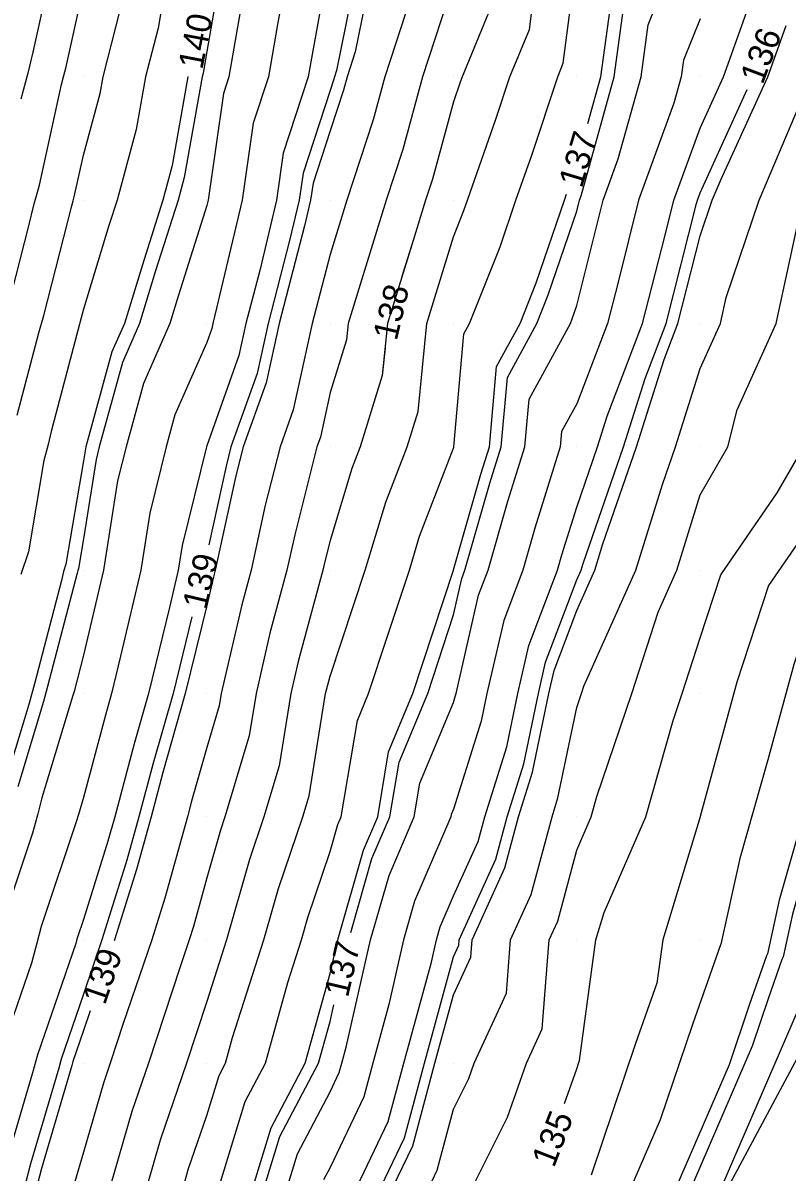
# Model space of a CAD drawing. Extents: x 2354170 to 2357230, y 866100 to 868290.
# Drawn here: x 2355375.1 to 2355437, y 866791.2 to 866884.4 of the extents above; entities that cross this region are included whole.
import ezdxf

# ---------------------------------------------------------------- set-up
doc = ezdxf.new("R2010")
doc.units = 0
for name, color, linetype in [('Default', 7, 'Continuous'), ('DTM Contours Major', 7, 'Continuous'), ('DTM Contours Major Text', 7, 'Continuous'), ('DTM Contours Minor', 7, 'Continuous'), ('DTM Contours Minor Text', 7, 'Continuous'), ('Exist DTM QL2 LIDAR Elevation Point', 7, 'Continuous'), ('PH Exist DTM Breakline', 7, 'Continuous')]:
    doc.layers.add(name, color=color, linetype=linetype)

msp = doc.modelspace()

# ---------------------------------------------------------------- linework, layer by layer
at = {"layer": 'Default'}
for points in [[(2355374.594, 866852.557), (2355376.353, 866859.238), (2355376.764, 866860.652), (2355379.041, 866869.55), (2355379.139, 866869.945), (2355379.226, 866870.266), (2355379.976, 866873.649), (2355381.33, 866878.655), (2355381.571, 866880.009), (2355383.284, 866886.701), (2355383.86, 866890.009), (2355385.256, 866894.729), (2355386.972, 866900.009), (2355387.58, 866902.405), (2355388.84, 866910.009), (2355389.976, 866913.852), (2355391.753, 866920.01), (2355393.273, 866926.712), (2355394.114, 866930.01), (2355395.207, 866935.241), (2355396.595, 866940.01), (2355396.911, 866943.075), (2355398.779, 866950.01)], [(2355392.488, 866950.01), (2355391.954, 866948.031), (2355391.128, 866940.01), (2355389.976, 866936.052), (2355388.172, 866931.814), (2355387.537, 866930.01), (2355385.844, 866924.141), (2355385.328, 866920.01), (2355383.888, 866913.921), (2355382.731, 866910.009), (2355382.34, 866907.646), (2355380.4, 866900.009), (2355380.296, 866899.689), (2355379.976, 866898.607), (2355377.787, 866890.458), (2355377.514, 866889.471), (2355375.868, 866882.005), (2355375.453, 866880.294), (2355374.907, 866878.203)], [(2355433.031, 866950.01), (2355432.242, 866947.744), (2355430.041, 866940.01), (2355430.022, 866939.964), (2355429.976, 866939.848), (2355426.616, 866930.01), (2355424.802, 866925.184), (2355422.529, 866920.01), (2355420.105, 866910.138), (2355420.072, 866910.009), (2355420.05, 866909.936), (2355419.976, 866909.506), (2355418.552, 866901.433), (2355418.16, 866900.009), (2355415.228, 866894.757), (2355413.835, 866890.009), (2355413.394, 866886.591), (2355410.673, 866880.009), (2355410.499, 866879.486), (2355409.976, 866877.99), (2355408.267, 866871.718), (2355407.712, 866870.009), (2355406.699, 866866.732), (2355405.801, 866863.823)], [(2355420.881, 866876.237), (2355421.932, 866880.009), (2355422.893, 866887.093), (2355424.064, 866890.009), (2355426.761, 866896.794), (2355428.367, 866900.009), (2355428.602, 866901.384), (2355429.976, 866906.037), (2355430.837, 866909.149), (2355431.163, 866910.009), (2355431.661, 866911.694), (2355433.903, 866920.01), (2355435.657, 866924.329), (2355438.466, 866930.01), (2355438.891, 866931.095), (2355439.976, 866933.68), (2355441.766, 866938.221), (2355442.628, 866940.01), (2355444.456, 866945.531), (2355447.138, 866950.01)], [(2355503.483, 866938.445), (2355492.435, 866918.436), (2355490.34, 866915.602), (2355490.032, 866914.991), (2355488.701, 866912.919), (2355487.616, 866910.452), (2355477.046, 866889.385), (2355475.646, 866887.005), (2355474.42, 866885.194), (2355473.738, 866883.612), (2355461.275, 866862.435), (2355460.019, 866860.079), (2355459.531, 866858.808), (2355448.953, 866839.681), (2355447.874, 866837.231), (2355447.137, 866836.164), (2355446.823, 866835.204), (2355446.458, 866833.867), (2355439.608, 866809.832), (2355439.226, 866808.116), (2355439.108, 866807.834), (2355438.553, 866806.258), (2355437.915, 866804.367), (2355429.321, 866784.472)], [(2355373.833, 866861.24), (2355375.517, 866867.821), (2355375.988, 866869.704), (2355376.401, 866871.232), (2355378.206, 866879.379), (2355378.397, 866880.109), (2355378.542, 866880.706), (2355379.976, 866887.209), (2355380.547, 866889.438), (2355380.646, 866890.009), (2355381.055, 866891.392)], [(2355418.99, 866796.756), (2355419.976, 866799.571), (2355420.143, 866800.064), (2355420.203, 866800.234), (2355421.522, 866810.008), (2355422.197, 866812.23), (2355425.563, 866820.008), (2355427.789, 866827.821), (2355428.53, 866830.009), (2355429.976, 866834.51), (2355431.651, 866839.633), (2355436.23, 866846.262), (2355438.379, 866850.009), (2355439.976, 866856.335), (2355440.746, 866860.009), (2355442.555, 866867.43), (2355443.914, 866870.009), (2355446.471, 866876.503), (2355448.348, 866880.009), (2355448.879, 866881.106), (2355449.977, 866887.136), (2355451.044, 866890.009), (2355451.381, 866890.416)], [(2355396.761, 866890.009), (2355395.722, 866884.263), (2355394.981, 866880.009), (2355393.745, 866876.24), (2355392.852, 866870.009), (2355390.641, 866860.674), (2355390.468, 866860.009), (2355390.379, 866859.606), (2355389.976, 866858.474), (2355387.395, 866852.59), (2355386.685, 866850.009), (2355385.362, 866844.622), (2355384.625, 866840.009), (2355382.992, 866833.025), (2355382.255, 866830.009), (2355381.75, 866828.235), (2355379.976, 866821.564), (2355379.562, 866820.196), (2355379.521, 866820.035), (2355379.467, 866819.843), (2355376.545, 866811.088), (2355376.199, 866809.749), (2355375.753, 866808.136), (2355373.374, 866801.215)], [(2355399.976, 866889.9), (2355398.462, 866881.524), (2355398.198, 866880.009), (2355396.168, 866873.817), (2355395.622, 866870.009), (2355394.271, 866864.304), (2355393.152, 866860.009), (2355392.581, 866857.404), (2355389.976, 866850.096), (2355389.949, 866850.035), (2355389.942, 866850.009), (2355387.977, 866842.007), (2355387.658, 866840.009), (2355386.951, 866836.983), (2355385.245, 866830.009), (2355384.077, 866825.907), (2355382.508, 866820.008), (2355381.961, 866818.023), (2355379.976, 866811.677), (2355379.472, 866810.167), (2355379.421, 866809.97), (2355379.356, 866809.733), (2355376.247, 866800.69), (2355375.847, 866799.221), (2355373.91, 866792.609)], [(2355387.074, 866890.009), (2355386.022, 866883.963), (2355385.009, 866880.009), (2355384.249, 866875.736), (2355382.7, 866870.009), (2355382.044, 866867.941), (2355379.976, 866861.164), (2355379.694, 866860.065), (2355379.659, 866859.941), (2355377.368, 866851.244), (2355377.126, 866850.184), (2355376.764, 866848.904), (2355375.507, 866841.487), (2355374.91, 866839.638)], [(2355403.621, 866890.009), (2355402.008, 866882.041), (2355401.345, 866880.009), (2355401.052, 866878.933), (2355399.976, 866875.618), (2355398.592, 866871.393), (2355398.393, 866870.009), (2355397.902, 866867.935), (2355395.837, 866860.009), (2355394.783, 866855.202), (2355392.932, 866850.009), (2355392.336, 866847.648), (2355390.661, 866840.009), (2355390.516, 866839.469), (2355389.976, 866837.127), (2355388.235, 866830.009), (2355386.404, 866823.58), (2355385.455, 866820.008), (2355384.271, 866815.714), (2355382.486, 866810.008), (2355382.465, 866809.946)], [(2355388.078, 866790.008), (2355388.504, 866791.48), (2355389.976, 866795.78), (2355390.967, 866799.017), (2355391.489, 866800.008), (2355392.069, 866802.101), (2355394.614, 866810.008), (2355395.799, 866814.185), (2355397.772, 866820.008), (2355398.282, 866821.702), (2355399.608, 866830.009), (2355399.677, 866830.307), (2355399.976, 866831.415), (2355402.825, 866840.009), (2355404.483, 866845.501), (2355406.22, 866850.009), (2355407.11, 866852.875), (2355407.812, 866860.009), (2355409.976, 866867.02), (2355410.824, 866869.162), (2355411.113, 866870.009), (2355413.41, 866876.575), (2355414.551, 866880.009), (2355416.138, 866883.848), (2355416.932, 866890.009)], [(2355390.975, 866790.008), (2355393.085, 866796.899), (2355394.723, 866800.008), (2355396.541, 866806.573), (2355397.647, 866810.008), (2355398.162, 866811.823), (2355399.976, 866817.178), (2355400.605, 866819.38), (2355400.875, 866820.008), (2355402.183, 866827.801), (2355403.098, 866830.009), (2355404.626, 866834.658), (2355406.4, 866840.009), (2355407.229, 866842.756), (2355409.976, 866849.887), (2355410.003, 866849.982), (2355410.012, 866850.009), (2355410.824, 866859.161), (2355411.288, 866860.009), (2355413.752, 866866.233), (2355415.043, 866870.009), (2355416.321, 866873.664), (2355418.428, 866880.009), (2355418.881, 866881.105), (2355419.976, 866889.601)], [(2355396.509, 866790.008), (2355397.322, 866792.662), (2355399.976, 866797.702), (2355400.721, 866799.263), (2355400.919, 866800.008), (2355401.274, 866801.307), (2355403.262, 866810.008), (2355404.754, 866815.231), (2355406.804, 866820.008), (2355407.26, 866822.725), (2355409.976, 866829.276), (2355410.152, 866829.833), (2355410.188, 866830.009), (2355412.014, 866837.971), (2355412.785, 866840.009), (2355414.378, 866845.607), (2355415.765, 866850.009), (2355416.108, 866853.877), (2355419.463, 866860.009), (2355419.608, 866860.377), (2355419.976, 866861.453), (2355422.112, 866870.009), (2355423.338, 866873.371), (2355425.189, 866880.009), (2355425.76, 866884.225), (2355428.083, 866890.009)], [(2355411.554, 866790.008), (2355414.354, 866795.63), (2355415.889, 866800.008), (2355417.18, 866802.805), (2355417.741, 866810.008), (2355418.438, 866811.547), (2355419.976, 866817.301), (2355421.148, 866820.008), (2355421.614, 866821.647), (2355424.448, 866830.009), (2355426.564, 866836.597), (2355428.09, 866840.009), (2355429.976, 866846.1), (2355432.219, 866850.009), (2355432.976, 866853.008), (2355436.14, 866860.009), (2355437.833, 866867.866), (2355438.561, 866870.009), (2355439.976, 866873.35), (2355443.543, 866880.009), (2355445.642, 866884.344), (2355446.673, 866890.009)], [(2355464.309, 866888.565), (2355460.7, 866880.198), (2355460.045, 866879.086), (2355453.398, 866866.626), (2355450.82, 866859.903), (2355449.886, 866858.215), (2355443.652, 866844.063), (2355439.394, 866837.899), (2355437.581, 866832.354), (2355435.472, 866824.63), (2355433.188, 866816.615), (2355431.643, 866809.667), (2355431.621, 866809.617), (2355429.348, 866803.161), (2355426.738, 866795.42), (2355422.853, 866786.427)], [(2355409.976, 866887.701), (2355407.466, 866880.009), (2355405.862, 866874.123), (2355404.527, 866870.009), (2355402.088, 866862.121), (2355401.436, 866860.009), (2355401.305, 866858.68), (2355399.976, 866854.398), (2355399.187, 866850.798), (2355398.906, 866850.009), (2355397.107, 866842.878), (2355396.478, 866840.009), (2355395.096, 866834.888), (2355393.972, 866830.009), (2355393.422, 866826.563), (2355391.447, 866820.008), (2355391.075, 866818.909), (2355389.976, 866815.035), (2355388.89, 866811.095), (2355388.55, 866810.008), (2355387.811, 866807.843), (2355385.239, 866800.008), (2355383.897, 866796.087), (2355382.135, 866790.008)], [(2355458.197, 866888.229), (2355454.241, 866880.009), (2355450.341, 866870.374), (2355450.088, 866869.899), (2355449.977, 866869.609), (2355446.664, 866863.322), (2355445.856, 866860.009), (2355444.764, 866854.797), (2355441.54, 866847.479), (2355435.523, 866838.766), (2355432.96, 866830.929), (2355429.98, 866820.011), (2355429.978, 866820.006), (2355429.976, 866819.998), (2355426.94, 866810.008), (2355426.466, 866806.498), (2355424.745, 866801.613), (2355421.149, 866790.946)], [(2355392.982, 866887.003), (2355391.763, 866880.009), (2355391.322, 866878.663), (2355390.081, 866870.009), (2355389.976, 866869.564), (2355387.676, 866862.309), (2355386.974, 866860.009), (2355384.84, 866855.145), (2355383.428, 866850.009), (2355382.747, 866847.238), (2355381.592, 866840.009), (2355379.976, 866833.094), (2355379.213, 866830.155), (2355379.126, 866829.837), (2355376.613, 866821.53), (2355376.284, 866820.226), (2355375.839, 866818.661), (2355373.619, 866812.009)], [(2355406.551, 866886.584), (2355404.405, 866880.009), (2355403.457, 866876.528), (2355401.342, 866870.009), (2355399.976, 866865.592), (2355398.521, 866860.009), (2355396.985, 866853), (2355395.919, 866850.009), (2355394.721, 866845.263), (2355393.569, 866840.009), (2355392.806, 866837.179), (2355391.154, 866830.009), (2355390.992, 866828.993), (2355389.976, 866825.621), (2355388.732, 866821.253), (2355388.401, 866820.008), (2355386.58, 866813.404), (2355385.518, 866810.008), (2355383.208, 866803.241), (2355382.147, 866800.008), (2355381.593, 866798.391), (2355379.976, 866792.81), (2355379.246, 866790.321)], [(2355402.166, 866790.008), (2355404.689, 866795.295), (2355405.943, 866800.008), (2355408.188, 866808.22), (2355408.596, 866810.008), (2355408.903, 866811.081), (2355409.976, 866813.583), (2355411.978, 866818.006), (2355412.514, 866820.008), (2355414.302, 866825.683), (2355415.202, 866830.009), (2355416.092, 866833.892), (2355418.405, 866840.009), (2355418.753, 866841.232), (2355419.976, 866845.115), (2355421.665, 866850.009), (2355422.444, 866852.477), (2355425.317, 866860.009), (2355427.142, 866867.175), (2355427.85, 866870.009), (2355429.976, 866875.841), (2355431.877, 866880.009), (2355434.014, 866885.972)], [(2355429.976, 866884.715), (2355428.628, 866881.358), (2355428.445, 866880.009), (2355427.853, 866877.886), (2355424.981, 866870.009), (2355423.319, 866863.352), (2355422.468, 866860.009), (2355419.976, 866853.477), (2355418.75, 866851.235), (2355418.641, 866850.009), (2355416.566, 866843.419), (2355415.595, 866840.009), (2355414.053, 866835.931), (2355412.695, 866830.009), (2355412.227, 866827.758), (2355409.976, 866820.615), (2355409.798, 866820.186), (2355409.769, 866820.008), (2355406.828, 866813.156), (2355405.929, 866810.008), (2355404.731, 866804.763), (2355403.431, 866800.008), (2355402.705, 866797.279), (2355399.976, 866791.562), (2355399.44, 866790.544)], [(2355405.036, 866789.728), (2355405.097, 866790.008), (2355406.673, 866793.311), (2355408.455, 866800.008), (2355409.976, 866805.573), (2355411.377, 866808.608), (2355411.486, 866810.008), (2355414.132, 866815.853), (2355415.243, 866820.008), (2355416.377, 866823.608), (2355417.709, 866830.009), (2355418.132, 866831.853), (2355419.976, 866836.732), (2355421.442, 866840.009), (2355422.099, 866842.132), (2355424.818, 866850.009), (2355427.05, 866857.083), (2355428.166, 866860.009), (2355429.976, 866867.115), (2355430.96, 866870.009), (2355431.682, 866871.715), (2355435.464, 866880.009), (2355436.655, 866883.331), (2355436.958, 866884.166)], [(2355388.452, 866880.024), (2355388.448, 866880.009), (2355387.168, 866872.817), (2355386.408, 866870.009), (2355384.86, 866865.125), (2355383.298, 866860.009), (2355382.285, 866857.699), (2355380.17, 866850.009), (2355380.132, 866849.853), (2355379.976, 866848.874), (2355378.553, 866840.479), (2355378.363, 866839.891), (2355378.184, 866839.168), (2355376.005, 866830.773), (2355375.555, 866829.113), (2355373.664, 866822.865)], [(2355408.028, 866790.008), (2355408.657, 866791.327), (2355409.976, 866796.285), (2355411.214, 866798.77), (2355411.648, 866800.008), (2355414.278, 866805.706), (2355414.613, 866810.008), (2355416.285, 866813.7), (2355417.971, 866820.008), (2355418.452, 866821.533), (2355419.976, 866828.859), (2355420.366, 866830.009), (2355420.55, 866830.582), (2355424.766, 866840.009), (2355426.914, 866846.946), (2355427.971, 866850.009), (2355429.976, 866856.364), (2355431.624, 866860.009), (2355432.076, 866862.109), (2355434.76, 866870.009), (2355438.276, 866878.309)], [(2355393.742, 866790.008), (2355395.204, 866794.78), (2355397.957, 866800.008), (2355399.976, 866807.3), (2355400.595, 866810.008), (2355402.679, 866817.305), (2355403.839, 866820.008), (2355404.722, 866825.263), (2355406.689, 866830.009), (2355409.973, 866840.006), (2355409.974, 866840.009), (2355409.975, 866840.01), (2355409.976, 866840.014), (2355412.191, 866847.794), (2355412.888, 866850.009), (2355413.466, 866856.519), (2355415.376, 866860.009), (2355416.68, 866863.305), (2355418.972, 866870.009), (2355419.143, 866870.496)], [(2355404.427, 866858.01), (2355404.208, 866855.777), (2355402.416, 866850.009), (2355401.738, 866848.247), (2355399.976, 866842.412), (2355399.492, 866840.493), (2355399.386, 866840.009), (2355397.387, 866832.598), (2355396.79, 866830.009), (2355395.852, 866824.132), (2355394.61, 866820.008), (2355393.437, 866816.547), (2355391.582, 866810.008), (2355389.976, 866805.019), (2355388.331, 866800.008), (2355386.201, 866793.783), (2355385.106, 866790.008), (2355383.683, 866786.301), (2355382.522, 866780.008), (2355381.913, 866778.071), (2355379.976, 866772.654), (2355378.984, 866770.181), (2355378.889, 866769.812), (2355376.45, 866762.201)], [(2355443.152, 866836.683), (2355442.202, 866833.779), (2355440.965, 866829.248), (2355436.398, 866813.224), (2355435.434, 866808.892), (2355435.365, 866808.726), (2355433.95, 866804.709), (2355432.326, 866799.893), (2355425.231, 866783.468), (2355424.934, 866782.768), (2355423.541, 866779.832), (2355422.559, 866777.247), (2355414.273, 866757.751), (2355412.676, 866753.593), (2355411.535, 866751.212), (2355407.118, 866743.739)], [(2355380.527, 866804.268), (2355379.976, 866802.654), (2355379.12, 866800.165), (2355379.028, 866799.828), (2355376.578, 866791.465), (2355376.244, 866790.22)]]:
    msp.add_lwpolyline(points, dxfattribs=at)
at = {"layer": 'DTM Contours Major'}
for points in [[(2355418.99, 866796.756), (2355419.976, 866799.571), (2355420.143, 866800.064), (2355420.203, 866800.234), (2355421.522, 866810.008), (2355422.197, 866812.23), (2355425.563, 866820.008), (2355427.789, 866827.821), (2355428.53, 866830.009), (2355429.976, 866834.51), (2355431.651, 866839.633), (2355436.23, 866846.262), (2355438.379, 866850.009), (2355439.976, 866856.335), (2355440.746, 866860.009), (2355442.555, 866867.43), (2355443.914, 866870.009), (2355446.471, 866876.503), (2355448.348, 866880.009), (2355448.879, 866881.106), (2355449.977, 866887.136), (2355451.044, 866890.009), (2355451.381, 866890.416)], [(2355390.848, 866887.068), (2355389.976, 866882.059), (2355389.672, 866880.313), (2355389.594, 866880.009), (2355388.141, 866871.844), (2355387.645, 866870.009), (2355385.799, 866864.186), (2355384.524, 866860.009), (2355383.137, 866856.848), (2355381.256, 866850.009), (2355381.004, 866848.981), (2355379.976, 866842.547), (2355379.568, 866840.143), (2355379.514, 866839.975), (2355379.463, 866839.768), (2355377.074, 866830.567), (2355376.745, 866829.355), (2355374.647, 866822.42)]]:
    msp.add_lwpolyline(points, dxfattribs=at)
at = {"layer": 'DTM Contours Minor'}
for points in [[(2355373.833, 866861.24), (2355375.517, 866867.821), (2355375.988, 866869.704), (2355376.401, 866871.232), (2355378.206, 866879.379), (2355378.397, 866880.109), (2355378.542, 866880.706), (2355379.976, 866887.209), (2355380.547, 866889.438), (2355380.646, 866890.009), (2355382.776, 866897.209), (2355383.686, 866900.009), (2355384.96, 866905.025), (2355385.786, 866910.009), (2355388.224, 866918.258), (2355388.639, 866920.01), (2355388.787, 866921.198), (2355389.976, 866925.32), (2355390.843, 866929.143), (2355391.064, 866930.01), (2355391.351, 866931.385), (2355393.861, 866940.01), (2355394.432, 866945.553), (2355395.633, 866950.01)], [(2355402.414, 866890.009), (2355400.494, 866880.527), (2355400.325, 866880.009), (2355400.25, 866879.735), (2355399.976, 866878.891), (2355397.784, 866872.201), (2355397.47, 866870.009), (2355396.692, 866866.725), (2355394.942, 866860.009), (2355394.049, 866855.936), (2355391.936, 866850.009), (2355391.541, 866848.443), (2355390.14, 866842.054)], [(2355413.394, 866886.591), (2355410.673, 866880.009), (2355410.499, 866879.486), (2355409.976, 866877.99), (2355408.267, 866871.718), (2355407.712, 866870.009), (2355406.699, 866866.732), (2355404.624, 866860.009), (2355404.208, 866855.777), (2355402.416, 866850.009), (2355401.738, 866848.247), (2355399.976, 866842.412), (2355399.492, 866840.493), (2355399.386, 866840.009), (2355397.387, 866832.598), (2355396.79, 866830.009), (2355395.852, 866824.132), (2355394.61, 866820.008), (2355393.437, 866816.547), (2355391.582, 866810.008), (2355389.976, 866805.019), (2355388.331, 866800.008), (2355386.201, 866793.783), (2355385.106, 866790.008)], [(2355401.654, 866810.604), (2355403.371, 866816.614), (2355404.828, 866820.008), (2355405.568, 866824.417), (2355407.886, 866830.009), (2355409.976, 866836.371), (2355410.655, 866839.33), (2355410.911, 866840.009), (2355412.92, 866847.065), (2355413.847, 866850.009), (2355414.347, 866855.638), (2355416.738, 866860.009), (2355417.656, 866862.329), (2355419.976, 866869.115), (2355420.199, 866870.009), (2355420.328, 866870.36), (2355423.018, 866880.009), (2355423.849, 866886.137)], [(2355404.12, 866790.008), (2355406.012, 866793.972), (2355407.617, 866800.008), (2355409.976, 866808.636), (2355410.409, 866809.575), (2355410.443, 866810.008), (2355413.414, 866816.571), (2355414.333, 866820.008), (2355415.685, 866824.3), (2355416.873, 866830.009), (2355417.452, 866832.533), (2355419.976, 866839.209), (2355420.334, 866840.009), (2355420.494, 866840.527), (2355423.767, 866850.009), (2355425.515, 866855.548), (2355427.217, 866860.009), (2355429.691, 866869.724), (2355429.762, 866870.009), (2355429.976, 866870.596), (2355433.796, 866878.974)], [(2355450.878, 866848.776), (2355449.264, 866845.859), (2355446.467, 866839.508), (2355444.556, 866836.742), (2355443.743, 866834.254), (2355442.796, 866830.788), (2355437.468, 866812.093), (2355436.698, 866808.633), (2355436.613, 866808.429), (2355435.485, 866805.225), (2355434.189, 866801.385), (2355426.023, 866782.481)], [(2355388.757, 866836.217), (2355387.239, 866830.009), (2355385.628, 866824.356), (2355384.472, 866820.008), (2355383.501, 866816.483), (2355381.475, 866810.008), (2355379.976, 866805.615), (2355378.163, 866800.34), (2355377.968, 866799.625), (2355375.689, 866791.847), (2355375.267, 866790.275)], [(2355394.664, 866790.008), (2355395.91, 866794.074), (2355399.035, 866800.008), (2355399.976, 866803.407), (2355400.285, 866804.762)]]:
    msp.add_lwpolyline(points, dxfattribs=at)
at = {"layer": 'Exist DTM QL2 LIDAR Elevation Point'}
for p, q in [((2355379.976, 866880.009), (2355379.976, 866880.009)), ((2355389.976, 866880.009), (2355389.976, 866880.009)), ((2355399.976, 866880.009), (2355399.976, 866880.009)), ((2355409.976, 866880.009), (2355409.976, 866880.009)), ((2355419.976, 866880.009), (2355419.976, 866880.009)), ((2355429.976, 866880.009), (2355429.976, 866880.009)), ((2355379.976, 866870.009), (2355379.976, 866870.009)), ((2355389.976, 866870.009), (2355389.976, 866870.009)), ((2355399.976, 866870.009), (2355399.976, 866870.009)), ((2355409.976, 866870.009), (2355409.976, 866870.009)), ((2355419.976, 866870.009), (2355419.976, 866870.009)), ((2355429.976, 866870.009), (2355429.976, 866870.009)), ((2355379.976, 866860.009), (2355379.976, 866860.009)), ((2355389.976, 866860.009), (2355389.976, 866860.009)), ((2355399.976, 866860.009), (2355399.976, 866860.009)), ((2355409.976, 866860.009), (2355409.976, 866860.009)), ((2355419.976, 866860.009), (2355419.976, 866860.009)), ((2355429.976, 866860.009), (2355429.976, 866860.009)), ((2355379.976, 866850.009), (2355379.976, 866850.009)), ((2355389.976, 866850.009), (2355389.976, 866850.009)), ((2355399.976, 866850.009), (2355399.976, 866850.009)), ((2355409.976, 866850.009), (2355409.976, 866850.009)), ((2355419.976, 866850.009), (2355419.976, 866850.009)), ((2355429.976, 866850.009), (2355429.976, 866850.009)), ((2355379.976, 866840.009), (2355379.976, 866840.009)), ((2355389.976, 866840.009), (2355389.976, 866840.009)), ((2355399.976, 866840.009), (2355399.976, 866840.009)), ((2355409.976, 866840.009), (2355409.976, 866840.009)), ((2355419.976, 866840.009), (2355419.976, 866840.009)), ((2355429.976, 866840.009), (2355429.976, 866840.009)), ((2355379.976, 866830.009), (2355379.976, 866830.009)), ((2355389.976, 866830.009), (2355389.976, 866830.009)), ((2355399.976, 866830.009), (2355399.976, 866830.009)), ((2355409.976, 866830.009), (2355409.976, 866830.009)), ((2355419.976, 866830.009), (2355419.976, 866830.009)), ((2355429.976, 866830.009), (2355429.976, 866830.009)), ((2355379.976, 866820.008), (2355379.976, 866820.008)), ((2355389.976, 866820.008), (2355389.976, 866820.008)), ((2355399.976, 866820.008), (2355399.976, 866820.008)), ((2355409.976, 866820.008), (2355409.976, 866820.008)), ((2355419.976, 866820.008), (2355419.976, 866820.008)), ((2355429.976, 866820.008), (2355429.976, 866820.008)), ((2355379.976, 866810.008), (2355379.976, 866810.008)), ((2355389.976, 866810.008), (2355389.976, 866810.008)), ((2355399.976, 866810.008), (2355399.976, 866810.008)), ((2355409.976, 866810.008), (2355409.976, 866810.008)), ((2355419.976, 866810.008), (2355419.976, 866810.008)), ((2355429.976, 866810.008), (2355429.976, 866810.008)), ((2355379.976, 866800.008), (2355379.976, 866800.008)), ((2355389.976, 866800.008), (2355389.976, 866800.008)), ((2355399.976, 866800.008), (2355399.976, 866800.008)), ((2355409.976, 866800.008), (2355409.976, 866800.008)), ((2355419.976, 866800.008), (2355419.976, 866800.008))]:
    msp.add_line(p, q, dxfattribs=at)
at = {"layer": 'PH Exist DTM Breakline'}
msp.add_lwpolyline([(2355400.072, 866711.56), (2355405.902, 866730.247), (2355416.389, 866751.717), (2355427.362, 866780.815), (2355441.715, 866807.607), (2355448.758, 866835.801), (2355461.562, 866858.553), (2355478.458, 866887.263), (2355493.304, 866914.341), (2355506.971, 866940.624), (2355519.321, 866966.985), (2355533.541, 866993.952), (2355547.101, 867021.457), (2355560.375, 867044.808), (2355572.32, 867070.568), (2355587.937, 867097.012), (2355600.743, 867121.888), (2355610.75, 867143.33), (2355613.41, 867148.104), (2355613.419, 867152.415)], dxfattribs=at)

# ---------------------------------------------------------------- texts
at = {"layer": 'Default'}
for s, rotation, p in [('140', 79.1994, (2355389.617, 866880.537)), ('137', 73.1568, (2355420.382, 866870.91)), ('138', 76.70167, (2355405.373, 866858.542)), ('139', 71.15629, (2355381.717, 866804.66)), ('135', 68.92198, (2355418.124, 866791.471))]:
    msp.add_text(s, height=2, rotation=rotation, dxfattribs=at).set_placement(p)
at = {"layer": 'DTM Contours Major Text'}
msp.add_text('135', height=2, rotation=68.92198, dxfattribs=at).set_placement((2355418.124, 866791.471))
at = {"layer": 'DTM Contours Minor Text'}
for s, rotation, p in [('136', 69.35806, (2355435.041, 866879.309)), ('139', 76.66486, (2355389.925, 866836.717)), ('137', 76.81655, (2355401.415, 866805.274))]:
    msp.add_text(s, height=2, rotation=rotation, dxfattribs=at).set_placement(p)

doc.saveas('drawing.dxf')
